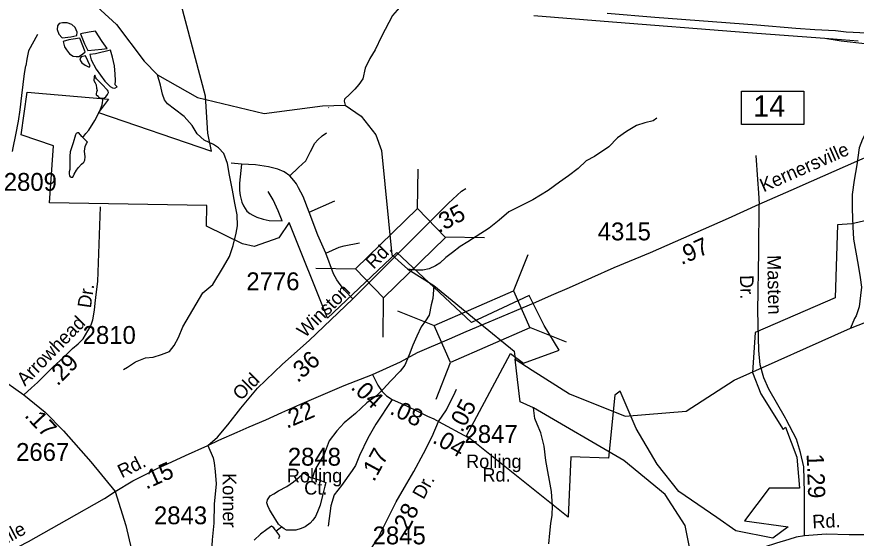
# Model space of a CAD drawing. Extents: x 1547597 to 1699558, y 810033 to 920809.
# Drawn here: x 1670391 to 1676262, y 857587 to 861236 of the extents above; entities that cross this region are included whole.
import ezdxf

# ---------------------------------------------------------------- set-up
doc = ezdxf.new("R2010")
doc.units = 0
for name, color, linetype in [('Exist Boundary Political City Limit New', 7, 'Continuous'), ('Exist Hydrographic Creek Single Shore', 7, 'Continuous'), ('Exist Hydrographic Misc Water Feature', 7, 'Continuous'), ('Exist Road Non-System Type 51', 7, 'Continuous'), ('Exist Road Non-System Type 51 Label', 7, 'Continuous'), ('Exist Road Primary Interstate Divided Center Attributed', 7, 'Continuous'), ('Exist Road Primary Interstate Interchange CELL', 7, 'Continuous'), ('Exist Road Primary Interstate Ramp 1 Lane Attributed', 7, 'Continuous'), ('Exist Road Primary NC Structure Standard Bridge CELL', 7, 'Continuous'), ('Exist Road Secondary Mileage Hundredths English Label', 7, 'Continuous'), ('Exist Road Secondary Structure Standard Bridge CELL', 7, 'Continuous'), ('Exist Road Secondary Type 41 Attributed', 7, 'Continuous'), ('Exist Road Secondary Type 51 Attributed', 7, 'Continuous'), ('Exist Road Secondary Type 51 Label', 7, 'Continuous'), ('Exist Road Secondary Type 51 Number Label', 7, 'Continuous'), ('Map Preparation Boundary City Limit Buffer Line', 7, 'Continuous')]:
    doc.layers.add(name, color=color, linetype=linetype)

msp = doc.modelspace()

# ---------------------------------------------------------------- linework, layer by layer
at = {"layer": 'Exist Boundary Political City Limit New'}
for points in [[(1673844.5, 858878.6), (1673934, 858810.7), (1674183.3, 858903.1), (1674079.6, 859074.7), (1673975.6, 859286.3), (1673572.4, 859096.2), (1673050, 859586.7), (1672565.3, 859127.3), (1672296.2, 859796.6), (1672223.7, 859688.5), (1672050.7, 859627.3), (1671970.8, 859647.7), (1671717.3, 859770.3), (1671720.4, 859915.8), (1670619.6, 859934.9), (1670648.6, 860332.7), (1670421.3, 860410.7), (1670464.9, 860708.4), (1671033.2, 860659), (1670963.1, 860565.5), (1671754.1, 860296.2), (1671727.1, 860420.8), (1671710.5, 860681.4), (1671540, 861321.4)], [(1676635.6, 859013.8), (1676437.2, 859833.1), (1676230.8, 859787.1), (1676131.1, 859778.8), (1676114.4, 859270), (1675555.6, 859025.8)], [(1675555.6, 859025.8), (1675536.9, 858745.9), (1675594.3, 858597.6), (1675751.5, 858348.4), (1675767.5, 858363.6), (1675846.7, 858153.8), (1675865.6, 857938), (1675654.1, 857937.9), (1675480.7, 857709.1), (1675787, 857666.3), (1675679.8, 857587.7), (1675419, 857637.3), (1675285.9, 857732.4), (1675021.4, 857914.1), (1674869.2, 858104.4), (1674723.4, 858353.6), (1674611.5, 858616.9), (1674574.8, 858588.7), (1674529.5, 858145.9), (1674266.4, 858155.1), (1674247.9, 857734.9), (1673537, 858302.8), (1673844.5, 858878.6)]]:
    msp.add_lwpolyline(points, dxfattribs=at)
at = {"layer": 'Exist Hydrographic Creek Single Shore'}
for points in [[(1670706.9, 861533.2), (1671089.4, 861181.4), (1671281.5, 860924.2), (1671375.1, 860830.4), (1671654.5, 860670.4), (1672120.5, 860559.2), (1672528.2, 860613.4), (1672687, 860617), (1672800.1, 860541.2), (1672901.5, 860408.7), (1672942.5, 860299.6), (1673013.7, 859569.4), (1673125.9, 859468.6), (1673308.4, 859355.7), (1673629.6, 859090.7), (1673869.5, 858895.5), (1673877.5, 858839.5)], [(1673877.5, 858839.5), (1673995.9, 858763.8), (1674257.6, 858598.2), (1674645.5, 858441.7), (1675073.5, 858477), (1675407.5, 858692.3), (1676222, 859057.2), (1676448.9, 859146.5)]]:
    msp.add_lwpolyline(points, dxfattribs=at)
at = {"layer": 'Exist Hydrographic Misc Water Feature'}
for p, q in [((1672573.9, 860601.6), (1672570.7, 860599.3)), ((1672204.5, 857639.3), (1672243.4, 857666.4))]:
    msp.add_line(p, q, dxfattribs=at)
for points in [[(1673243, 861535), (1673220.4, 861531.4), (1673190.3, 861515.6), (1673153.8, 861459.7), (1673123.6, 861396.3), (1673083.1, 861320), (1673018.9, 861245), (1672942.2, 861097.2), (1672897.6, 861005.4), (1672859.5, 860943.8), (1672826.9, 860875.5), (1672811, 860802.5), (1672783.3, 860762.7), (1672755.6, 860729.7), (1672721.1, 860693.4), (1672682.2, 860659.2), (1672679.8, 860644.7), (1672687, 860617)], [(1670685.4, 861113.6), (1670708.8, 861088.5), (1670769.1, 861094.6), (1670810.8, 861104.5), (1670813, 861128.2), (1670799.3, 861160.5), (1670777.3, 861180.7), (1670743.3, 861192.9), (1670711.4, 861194.3), (1670687.2, 861189.1), (1670677.2, 861172.8), (1670673.1, 861146.6), (1670685.4, 861113.6)], [(1670837.6, 861116), (1670865.2, 861045.7), (1670887.2, 860999.3), (1670985, 861008.7), (1671023.2, 861014.6), (1670987.6, 861062.9), (1670941.5, 861134.4), (1670897.8, 861127.1), (1670837.6, 861116)], [(1670832.2, 861085.1), (1670786.4, 861079.4), (1670756.3, 861073.5), (1670716.3, 861062), (1670726, 861025.7), (1670737.9, 861004.1), (1670759.8, 860977.4), (1670785.9, 860961.2), (1670807.7, 860957.5), (1670825.7, 860957.2), (1670852, 860973.1), (1670869.9, 860991.6), (1670832.2, 861085.1)], [(1670872.1, 860963.7), (1670840.8, 860956.2), (1670832.6, 860940.7), (1670836.8, 860928.3), (1670846.5, 860912.5), (1670870.5, 860896.4), (1670892.4, 860886.2), (1670898.4, 860883.6), (1670904.5, 860891.6), (1670872.1, 860963.7)], [(1671047.5, 861002.6), (1670940.8, 860975.5), (1670902.9, 860972.1), (1670912.5, 860934.1), (1670946.3, 860869.4), (1671008, 860785.4), (1671031.9, 860759.4), (1671043.8, 860746.8), (1671059.8, 860739.1), (1671077.7, 860737.2), (1671093.7, 860746.6), (1671079.9, 860758.5), (1671082.4, 860790.9), (1671079.9, 860833.2), (1671074.9, 860893), (1671060, 860952.8), (1671047.5, 861002.6)], [(1670994.6, 860665.7), (1671005.2, 860668.8), (1671013.3, 860675.3), (1671025.6, 860693.1), (1671031.6, 860705.3), (1671029.7, 860714.3), (1671025.6, 860723.3), (1670985.8, 860765.3), (1670948, 860801.4), (1670941.6, 860813), (1670937, 860827), (1670932.1, 860815.6), (1670929.9, 860789.4), (1670939.9, 860773.6), (1670945.8, 860759.5), (1670949.7, 860737.3), (1670953.7, 860720), (1670948.1, 860709.4), (1670945.4, 860699.6), (1670945.9, 860690.5), (1670953.6, 860683.9), (1670965.4, 860671.4), (1670975.5, 860667.8), (1670994.6, 860665.7)], [(1671138.2, 858766.3), (1671166.3, 858783.9), (1671222.5, 858822.1), (1671292.5, 858849.3), (1671344.8, 858854.9), (1671402.7, 858872.6), (1671458.8, 858894.4), (1671493.1, 858934.7), (1671523.4, 858992.4), (1671551.8, 859065.7), (1671646.6, 859223.8), (1671693, 859303.2), (1671761.3, 859362.6), (1671836.1, 859486.6), (1671878.3, 859558.8), (1671904.8, 859636.2), (1671925.1, 859722), (1671935.3, 859771.8), (1671931.6, 859849.9), (1671916.2, 859930.6), (1671900.8, 860022), (1671879.2, 860126.6), (1671865.5, 860209), (1671839.7, 860278.5), (1671802.1, 860318.6), (1671768.1, 860341.5), (1671702.3, 860373.2), (1671652.3, 860417.7), (1671616.8, 860474.2), (1671561, 860538.6), (1671495.1, 860588.3), (1671445.4, 860627.1), (1671425.5, 860655.4), (1671409.6, 860693.4), (1671395.9, 860756.9), (1671375.1, 860830.4)], [(1670853.5, 860390.4), (1670874.1, 860417.9), (1670894.4, 860442.1), (1670936.7, 860509.4), (1670973, 860577.6), (1670989.2, 860619.2), (1670994.6, 860665.7)], [(1674868.2, 860526.3), (1674842, 860507), (1674783.9, 860492.7), (1674725.7, 860475), (1674655.5, 860433.7), (1674593.3, 860388.3), (1674531.1, 860324.7), (1674430.7, 860258.6), (1674372.3, 860226.9), (1674318.1, 860173.9), (1674250.1, 860123.6), (1674185.7, 860078.1), (1674107.4, 860020.6), (1674001, 859955.5), (1673906.9, 859907.3), (1673832.6, 859870.3), (1673764.2, 859812.6), (1673696, 859756.5), (1673545.3, 859661.1), (1673491.3, 859627.8), (1673438.9, 859586.2), (1673390.8, 859550.1), (1673350.6, 859512.4), (1673318.5, 859492.6), (1673276.4, 859472.9), (1673230.4, 859463.1), (1673178.2, 859461.8), (1673125.9, 859468.6)], [(1676348.5, 860480.6), (1676346.3, 860452.7), (1676305.9, 860378.8), (1676281.6, 860318.6), (1676267.1, 860199), (1676246.4, 860092.8), (1676233.8, 859991.3), (1676233.5, 859892.8), (1676239, 859764.7), (1676242.4, 859679.3), (1676258, 859588.7), (1676275.6, 859497.3), (1676289.2, 859412.4), (1676298.8, 859342.5), (1676292.6, 859284.3), (1676282, 859206.6), (1676261.9, 859143), (1676250.6, 859125.5), (1676222, 859057.2)], [(1670853.5, 860390.4), (1670846, 860398), (1670824.3, 860423.9), (1670816.3, 860424), (1670807.2, 860419.4), (1670802.1, 860410.3), (1670785.6, 860354), (1670771.6, 860310.9), (1670764.5, 860291.3), (1670761.4, 860260.2), (1670763.1, 860222.4), (1670762.9, 860166.6), (1670756.6, 860150.3), (1670756.7, 860136.4), (1670760.6, 860122.3), (1670764.6, 860116.5), (1670770.6, 860112.3), (1670782.6, 860114.5), (1670792.6, 860134), (1670808.9, 860162.3), (1670823, 860180.2), (1670843.1, 860204.4), (1670859.2, 860218), (1670867.2, 860231.8), (1670869.4, 860255.5), (1670865.5, 860295.8), (1670869.9, 860327.8), (1670879.7, 860349.6), (1670885.9, 860357.8), (1670861.9, 860382), (1670853.5, 860390.4)], [(1673308.4, 859355.7), (1673301.3, 859264.8), (1673289.2, 859219.1), (1673274.7, 859148.8), (1673248.7, 859109.1), (1673218.4, 859065.4), (1673188, 859001.2), (1673159.9, 858937.8), (1673135.3, 858869.3), (1673105.1, 858797.7), (1673072.9, 858755.7), (1673006.5, 858688.2), (1672954.1, 858630.1), (1672905.8, 858582.7), (1672839.6, 858534.8), (1672759.2, 858459.3), (1672680.9, 858393.6), (1672628.6, 858338), (1672576.4, 858268.5), (1672540, 858174.9), (1672483.4, 858076.7), (1672469.2, 858040.9), (1672459.3, 858008.2)], [(1678796.6, 856618.8), (1678381.6, 856706.1), (1678097.6, 856708.6), (1677955.6, 856678.6), (1677494.6, 856399.2), (1677251.6, 856325.3), (1676375.5, 856251.2), (1675515.9, 856569), (1675462.5, 856594.8), (1675402.3, 856630.9), (1675354.6, 856695.4), (1675256.6, 856881.2), (1675249.6, 856947.1), (1675215.5, 856974), (1675200.6, 857099), (1675175.6, 857122.5), (1675065.5, 857676.2), (1674925.5, 857892.4), (1674636.6, 858131.4), (1674005, 858498.8), (1673911.4, 858541.1), (1673892.5, 858698), (1673877.5, 858839.5)], [(1674111.1, 857546.3), (1674119.6, 857621.6), (1674126, 857689.6), (1674134.4, 857747.7), (1674136.8, 857814.1), (1674131.1, 857914.4), (1674092.1, 858130.2), (1674078.7, 858230.6), (1674055.2, 858324.6), (1674029.4, 858385), (1674013.5, 858424.7), (1674005, 858498.8)], [(1672243.4, 857666.4), (1672221.4, 857684.1), (1672173.8, 857764.6), (1672159.8, 857788.7), (1672145.9, 857814.4), (1672140, 857834.3), (1672144, 857854.6), (1672162.2, 857882.2), (1672188.4, 857898.1), (1672222.5, 857917.9), (1672280.7, 857947.9), (1672326.8, 857981.4), (1672365, 858015.1), (1672391.2, 858037.6), (1672403, 858041.5), (1672444.9, 858012.7), (1672459.3, 858008.2)], [(1672459.3, 858008.2), (1672502.9, 857995.1), (1672552.8, 857976.8), (1672546.6, 857950.7), (1672528.3, 857886.2), (1672512.1, 857818.4), (1672494, 857770.4), (1672479.6, 857739.5), (1672461.4, 857712.8), (1672443.5, 857692.6), (1672409.1, 857667), (1672381.2, 857655.3), (1672343, 857643.8), (1672305.1, 857642.1), (1672277.2, 857643.5), (1672261.2, 857652.1), (1672243.4, 857666.4)], [(1672204.5, 857639.3), (1672199.1, 857645.9), (1672189.3, 857660.1), (1672173.4, 857670.3), (1672139, 857648.7), (1672096.9, 857615.2), (1672050.8, 857573.4)], [(1672224.9, 857583.9), (1672230.9, 857604.2), (1672217.2, 857622.5), (1672204.5, 857639.3)]]:
    msp.add_lwpolyline(points, dxfattribs=at)
at = {"layer": 'Exist Road Non-System Type 51'}
for p, q in [((1671962.7, 860204.2), (1671890.5, 860210.6)), ((1672436.3, 859868.4), (1672614.6, 859948.7))]:
    msp.add_line(p, q, dxfattribs=at)
for points in [[(1670536.7, 861110.7), (1670472.4, 860997.9), (1670461.2, 860940.1), (1670453.8, 860893.5)], [(1672299.9, 860123.8), (1672362.5, 860181.7), (1672412.3, 860228.3), (1672446, 860292.6), (1672476.5, 860352), (1672495.8, 860374.5), (1672527.9, 860401.8), (1672556.8, 860422.7)], [(1675560.5, 860264.5), (1675571.2, 860098.2), (1675579.3, 860004), (1675583.7, 859923.9)], [(1671962.7, 860204.2), (1671949.9, 860072.4), (1671948.3, 860021), (1671953.1, 859985.7), (1671964.3, 859939.1), (1671977.2, 859911.7), (1671999.6, 859876.4), (1672022.1, 859860.3), (1672041.4, 859847.5), (1672070.3, 859833), (1672113.6, 859818.5), (1672155.4, 859810.5), (1672246.9, 859808.9)], [(1672299.9, 860123.8), (1672261.3, 860151.2), (1672218, 860170.4), (1672152.2, 860186.5), (1672060.6, 860199.4), (1671962.7, 860204.2)], [(1672436.3, 859868.4), (1672393, 859979.2), (1672362.5, 860038.7), (1672346.4, 860067.6), (1672328.8, 860090.1), (1672299.9, 860123.8)], [(1672246.9, 859808.9), (1672219.6, 859878), (1672184.3, 859955.1), (1672149, 860013)], [(1675900.9, 857604.3), (1675899.7, 857906), (1675895.9, 858087.3), (1675873.3, 858185.5), (1675843.1, 858279.9), (1675771.7, 858416.9), (1675766.3, 858427), (1675650.7, 858629.5), (1675615.4, 858709.8), (1675589.7, 858799.8), (1675580, 858899.4), (1675573.6, 859179), (1675580, 859593.6), (1675583.7, 859923.9)], [(1672551.9, 859580.7), (1672495.8, 859707.7), (1672436.3, 859868.4)], [(1672551.9, 859580.7), (1672645.1, 859622.5), (1672680.4, 859633.8), (1672788, 859653)], [(1672741.4, 859261), (1672683.6, 859323.6), (1672653.1, 859362.2), (1672630.6, 859394.3), (1672606.5, 859437.7), (1672551.9, 859580.7)]]:
    msp.add_lwpolyline(points, dxfattribs=at)
at = {"layer": 'Exist Road Primary Interstate Divided Center Attributed'}
for points in [[(1674006.1, 861244.3), (1674500.1, 861204.3), (1675503.4, 861125.2), (1676041.3, 861085.6), (1676276.4, 861067.1)], [(1676335.8, 861120.2), (1676191.3, 861128.1), (1676116.3, 861138.4), (1675972.8, 861143.7), (1675840.1, 861154.9), (1675566, 861176.7), (1674854.4, 861230.9), (1674520.3, 861258.7)]]:
    msp.add_lwpolyline(points, dxfattribs=at)
at = {"layer": 'Exist Road Primary Interstate Interchange CELL'}
msp.add_lwpolyline([(1675460.5, 860715.4), (1675895.5, 860715.4), (1675895.5, 860482.2), (1675460.5, 860482.2)], close=True, dxfattribs=at)
at = {"layer": 'Exist Road Primary Interstate Ramp 1 Lane Attributed'}
msp.add_lwpolyline([(1676041.3, 861085.6), (1676155.6, 861068.3), (1676322.8, 861047.7), (1676436.7, 861037), (1676557.9, 861020.9), (1676618.3, 861006.5), (1676671.5, 860989.6), (1676753.2, 860958.6), (1676831.8, 860917), (1676929.5, 860858.1), (1677029.3, 860790.7), (1677059.5, 860768.6), (1677084.8, 860749.3), (1677102.3, 860733.9)], dxfattribs=at)
at = {"layer": 'Exist Road Primary NC Structure Standard Bridge CELL'}
for p, q in [((1673866, 859316.2), (1673967, 859573)), ((1673054.5, 859176.9), (1673311.4, 859076)), ((1673976.2, 859063.2), (1674233.1, 858962.2)), ((1673323.2, 858560.3), (1673424.1, 858817.1))]:
    msp.add_line(p, q, dxfattribs=at)
msp.add_lwpolyline([(1673311.4, 859076), (1673865.5, 859317.4), (1673978.3, 859058.5), (1673424.1, 858817.1)], close=True, dxfattribs=at)
at = {"layer": 'Exist Road Secondary Structure Standard Bridge CELL'}
for p, q in [((1673193.6, 859892.9), (1673197.4, 860168.9)), ((1673386, 859695.1), (1673662, 859691.3)), ((1672483.5, 859476.2), (1672759.4, 859472.4)), ((1672952.5, 858994), (1672956.3, 859270))]:
    msp.add_line(p, q, dxfattribs=at)
msp.add_lwpolyline([(1672759.4, 859472.4), (1673192.7, 859893.8), (1673389.5, 859691.5), (1672956.3, 859270)], close=True, dxfattribs=at)
at = {"layer": 'Exist Road Secondary Type 41 Attributed'}
msp.add_lwpolyline([(1670360.5, 860294.1), (1670366.6, 860319.7), (1670384.4, 860409.4), (1670402.3, 860505.1), (1670416, 860584.9), (1670426, 860684.7), (1670445.1, 860838.4), (1670453.8, 860893.5)], dxfattribs=at)
at = {"layer": 'Exist Road Secondary Type 51 Attributed'}
for p, q in [((1670169.3, 858780.9), (1670439.6, 858589.4)), ((1673340.4, 858402.4), (1673547.1, 858291.8))]:
    msp.add_line(p, q, dxfattribs=at)
for points in [[(1672878, 858732.1), (1673073.9, 858822.1), (1673193.7, 858885.3), (1673418.6, 858982.9), (1673535.1, 859034.4), (1673694.9, 859102.1), (1673871.6, 859176.2), (1674020.9, 859239.2), (1674130, 859287), (1674257.2, 859342.4), (1674568.2, 859480.2), (1674822.5, 859587.1), (1675367.6, 859826.2), (1675583.7, 859923.9), (1675807.8, 860021.4), (1675949.2, 860086.6), (1676266.2, 860226.2), (1676458, 860308.4), (1676890.9, 860494.2), (1677030.1, 860546.4), (1677084.2, 860568.4)], [(1671727.4, 858236), (1671795.2, 858293.6), (1671867.4, 858379.5), (1671958.2, 858496.5), (1672073.8, 858636), (1672250.3, 858804.2), (1672436.9, 858969.7), (1672741.4, 859261), (1673409.4, 859931.2), (1673501.5, 860015.8), (1673532.5, 860034.3)], [(1670439.6, 858589.4), (1670494.6, 858640.3), (1670535.4, 858675.5), (1670592.6, 858732.3), (1670645.7, 858785.3), (1670719.1, 858851.8), (1670780.4, 858914.6), (1670821.1, 858947.8), (1670855.8, 858983.1), (1670872.9, 859010.6), (1670888.4, 859038.1), (1670900.1, 859057.6), (1670912, 859079.3), (1670922.2, 859115.7), (1670934.5, 859181.7), (1670939.3, 859231.4), (1670949.5, 859310.8), (1670957.9, 859384.2), (1670976.8, 859906)], [(1671727.4, 858236), (1671803.9, 858273.5), (1671933.5, 858329.7), (1672016.3, 858367.2), (1672133.4, 858415.6), (1672246, 858466.4), (1672371.2, 858521.9), (1672681.6, 858655.5), (1672878, 858732.1)], [(1672878, 858732.1), (1672916.5, 858657.2), (1672945.6, 858614.6), (1672977, 858584), (1673016.5, 858557.2)], [(1673340.4, 858402.4), (1673397.3, 858485.6), (1673457.4, 858608), (1673465.7, 858628.8)], [(1670439.6, 858589.4), (1670590.1, 858469.5), (1670718.2, 858337.5), (1670909.5, 858121.9), (1671080.2, 857914.8)], [(1673016.5, 858557.2), (1672901.7, 858384), (1672845.7, 858286.5), (1672787.7, 858166.2), (1672760.7, 858095.6), (1672737.9, 858060.3), (1672663.3, 857956.6), (1672611.5, 857890.2), (1672586.6, 857813.5), (1672570, 857670.3)], [(1673016.5, 858557.2), (1673115.7, 858513.1), (1673193, 858475.5), (1673264.3, 858440.1), (1673308, 858423.2), (1673340.4, 858402.4)], [(1672477.5, 857246.2), (1672578.5, 857303.3), (1672683.9, 857371.4), (1672760.8, 857419.7), (1672822.2, 857461.5), (1672864, 857505.4), (1672888.5, 857543.5), (1672915.3, 857581), (1672951.8, 857655.5), (1672991.3, 857734.6), (1673044, 857842.2), (1673103.3, 857941.1), (1673169.1, 858053.1), (1673235, 858180.5), (1673296.5, 858299.2), (1673340.4, 858402.4)], [(1671080.2, 857914.8), (1671201.9, 857987.6), (1671286.8, 858029.9), (1671373.7, 858074.2), (1671446.4, 858106.7), (1671571.3, 858165.7), (1671727.4, 858236)], [(1671727.4, 858236), (1671764.9, 858150), (1671772.7, 858114.1), (1671778.9, 858053.2), (1671785.8, 857967.8), (1671772.7, 857824.5), (1671769.2, 857692.7), (1671757.1, 857574.8), (1671748.4, 857422.1), (1671748.4, 857325), (1671765.8, 857257.4), (1671779.6, 857222.7), (1671800, 857187.1), (1671868, 857101.3), (1672001.9, 856991), (1672038.3, 856987.6)], [(1669342.2, 857030.1), (1669706.9, 857195.5), (1670039.6, 857353.2), (1670263.9, 857457), (1670473.8, 857564.8), (1670742.4, 857714.4), (1671004.3, 857864.9), (1671080.2, 857914.8)], [(1671080.2, 857914.8), (1671153.5, 857676.4), (1671194.1, 857505.5), (1671228.7, 857336.7), (1671269.3, 857165.8), (1671325.1, 856956.6), (1671378.4, 856725.4), (1671408, 856606.7), (1671439.6, 856552.9), (1671458.5, 856510.2), (1671488.5, 856451.9), (1671517.4, 856403)], [(1676321.3, 857610.8), (1676211.6, 857610.8), (1676051.2, 857615.2), (1675900.9, 857604.3), (1675842.6, 857593.4), (1675789.7, 857577.3), (1675704.3, 857552.8), (1675617.5, 857523.3), (1675605.4, 857509.4), (1675601, 857454.8), (1675588.2, 857405.1), (1675574.2, 857375.8), (1675540.4, 857347.1), (1675507.4, 857329.9), (1675477.2, 857301.8), (1675451.1, 857268)]]:
    msp.add_lwpolyline(points, dxfattribs=at)
at = {"layer": 'Map Preparation Boundary City Limit Buffer Line'}
for points in [[(1673844.5, 858878.6), (1673934, 858810.7), (1674183.3, 858903.1), (1674079.6, 859074.7), (1673975.6, 859286.3), (1673572.4, 859096.2), (1673050, 859586.7), (1672565.3, 859127.3), (1672296.2, 859796.6), (1672223.7, 859688.5), (1672050.7, 859627.3), (1671970.8, 859647.7), (1671717.3, 859770.3), (1671720.4, 859915.8), (1670619.6, 859934.9), (1670648.6, 860332.7), (1670421.3, 860410.7), (1670464.9, 860708.4), (1671033.2, 860659), (1670963.1, 860565.5), (1671754.1, 860296.2), (1671727.1, 860420.8), (1671710.5, 860681.4), (1671540, 861321.4)], [(1676635.6, 859013.8), (1676437.2, 859833.1), (1676230.8, 859787.1), (1676131.1, 859778.8), (1676114.4, 859270), (1675555.6, 859025.8)], [(1675555.6, 859025.8), (1675536.9, 858745.9), (1675594.3, 858597.6), (1675751.5, 858348.4), (1675767.5, 858363.6), (1675846.7, 858153.8), (1675865.6, 857938), (1675654.1, 857937.9), (1675480.7, 857709.1), (1675787, 857666.3), (1675679.8, 857587.7), (1675419, 857637.3), (1675285.9, 857732.4), (1675021.4, 857914.1), (1674869.2, 858104.4), (1674723.4, 858353.6), (1674611.5, 858616.9), (1674574.8, 858588.7), (1674529.5, 858145.9), (1674266.4, 858155.1), (1674247.9, 857734.9), (1673537, 858302.8), (1673844.5, 858878.6)]]:
    msp.add_lwpolyline(points, dxfattribs=at)

# ---------------------------------------------------------------- texts
at = {"layer": 'Exist Road Non-System Type 51 Label'}
for s, p in [('Masten', (1675639.4, 859567.5)), ('Dr.', (1675448.5, 859427.5))]:
    msp.add_text(s, height=95, rotation=271.04124, dxfattribs=at).set_placement(p)
at = {"layer": 'Exist Road Primary Interstate Interchange CELL'}
msp.add_text('14', height=150, dxfattribs=at).set_placement((1675541.9, 860537.1))
at = {"layer": 'Exist Road Secondary Mileage Hundredths English Label'}
for s, rotation, p in [('.35', 27.5301, (1673342.2, 859720.7)), ('.97', 23.68016, (1675039.4, 859497.5)), ('.36', 41.58516, (1672355, 858670.8)), ('.29', 45.69221, (1670676.5, 858646.7)), ('.04', 316.62579, (1672720.7, 858636.4)), ('.05', 62.28881, (1673505.6, 858321.2)), ('.22', 23.36739, (1672280, 858351.7)), ('.08', 334.06185, (1672993.4, 858460)), ('.17', 313.39661, (1670440.1, 858442)), ('.04', 330.40076, (1673292, 858258.9)), ('.17', 61.43367, (1672889.4, 857976.7)), ('1.29', 272.17306, (1675914.9, 858175.4)), ('.15', 24.08664, (1671296.3, 857926.5)), ('.28', 63.91858, (1673110.3, 857592.8))]:
    msp.add_text(s, height=120, rotation=rotation, dxfattribs=at).set_placement(p)
at = {"layer": 'Exist Road Secondary Type 51 Label'}
for s, rotation, p in [('Kernersville', 23.79109, (1675613.8, 860006.6)), ('Rd.', 45.23878, (1672887, 859464.3)), ('Dr.', 81.93771, (1670909.4, 859193.8)), ('Winston', 44.97182, (1672406.7, 858984.9)), ('Arrowhead', 45.69221, (1670449, 858645.6)), ('Old', 45.38644, (1671958.5, 858545.1)), ('Rd.', 26.4844, (1671126.5, 858005)), ('Korner', 270.38712, (1671830.7, 858042.3)), ('Dr.', 60.87226, (1673235.5, 857852.7)), ('Rd.', 2.98294, (1675956.8, 857654.4)), ('Kernersville', 27.63121, (1669876.3, 857314.1))]:
    msp.add_text(s, height=95, rotation=rotation, dxfattribs=at).set_placement(p)
for s, p in [('Rolling', (1673533.4, 858077.3)), ('Rolling', (1672279.5, 857977.5)), ('Rd.', (1673647.3, 857983.2)), ('Ct.', (1672401.2, 857891.9))]:
    msp.add_text(s, height=95, dxfattribs=at).set_placement(p)
at = {"layer": 'Exist Road Secondary Type 51 Number Label'}
for s, p in [('2809', (1670300.2, 860017.9)), ('4315', (1674454, 859671.2)), ('2776', (1671996.6, 859322)), ('2810', (1670852, 858946.5)), ('2847', (1673522.6, 858253.6)), ('2667', (1670386.4, 858127.7)), ('2848', (1672286.6, 858094.5)), ('2843', (1671350.7, 857684.4)), ('2845', (1672879.9, 857543.9))]:
    msp.add_text(s, height=125, dxfattribs=at).set_placement(p)

doc.saveas('drawing.dxf')
